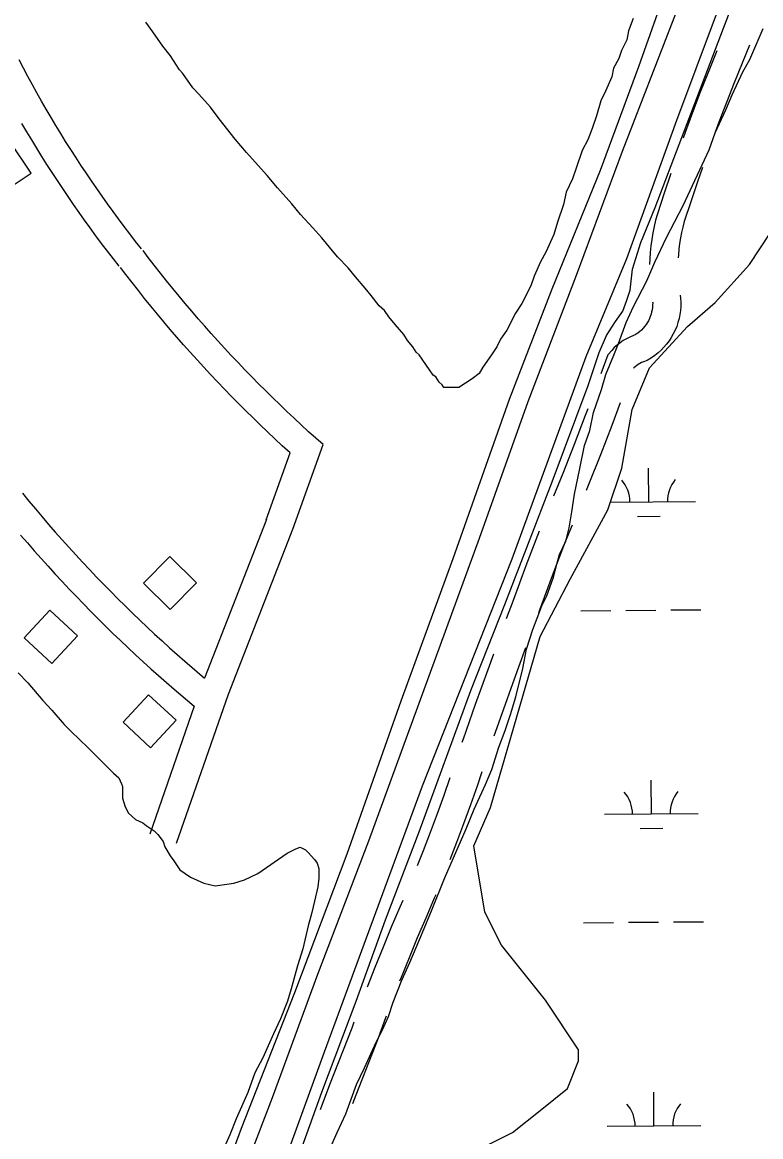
# Model space of a CAD drawing. Extents: x 3567028 to 3605064, y 510945 to 536587.
# Drawn here: x 3585514 to 3586301, y 531015 to 532203 of the extents above; entities that cross this region are included whole.
import ezdxf

# ---------------------------------------------------------------- set-up
doc = ezdxf.new("R2010")
doc.units = 0
for name, color, linetype in [('V-BLDG-OTLN', 7, 'Continuous'), ('V-LEVE-TOET', 7, 'Continuous'), ('V-ROAD-CNTR', 7, 'Continuous'), ('V-SITE-VEGE', 7, 'Continuous'), ('V-TOPO-SHOR', 7, 'Continuous'), ('V-WETL-SWMP', 7, 'Continuous')]:
    doc.layers.add(name, color=color, linetype=linetype)

msp = doc.modelspace()

# ---------------------------------------------------------------- linework, layer by layer
at = {"layer": 'V-BLDG-OTLN'}
for points in [[(3585522.9, 532042.1), (3585500.8, 532075.4), (3585467.4, 532053.3), (3585489.6, 532020)], [(3585642.8, 531604.9), (3585671.2, 531576.7), (3585699.3, 531605.1), (3585671, 531633.3)], [(3585572.3, 531548.8), (3585542.9, 531576), (3585515.7, 531546.6), (3585545.1, 531519.4)], [(3585677.6, 531458.7), (3585648.3, 531485.9), (3585621.1, 531456.6), (3585650.4, 531429.4)]]:
    msp.add_lwpolyline(points, close=True, dxfattribs=at)
at = {"layer": 'V-LEVE-TOET'}
for points in [[(3586052.9, 531798.4), (3586104.6, 531933.1), (3586153.7, 532065.5), (3586241.6, 532293.2), (3586260.5, 532325.8), (3586266.5, 532341.2), (3586309.6, 532464.5)], [(3586347.1, 532442.2), (3586274, 532266.7), (3586211.1, 532098), (3586157.7, 531950.8), (3586114.6, 531846.3), (3586035.4, 531630.6), (3585939.8, 531388.3), (3585835.5, 531104.9), (3585722.7, 530795)], [(3585707.5, 530856.7), (3585741.1, 530954.7), (3585780.2, 531056.6), (3585828.7, 531188), (3585883.2, 531330.1), (3586001.2, 531652.9), (3586052.9, 531798.4)]]:
    msp.add_lwpolyline(points, dxfattribs=at)
at = {"layer": 'V-ROAD-CNTR'}
for points in [[(3586289.1, 532178.6), (3586281, 532159.2), (3586272.6, 532138.3), (3586264.4, 532117.3), (3586256.3, 532096.3), (3586252.4, 532085.6)], [(3586254.1, 532172.6), (3586253.3, 532170.5), (3586244.7, 532149.4), (3586236.4, 532128.2), (3586228.3, 532106.8), (3586220.3, 532085.4), (3586218.2, 532079.4)], [(3585640.6, 531961.3), (3585634.4, 531969.3), (3585628.3, 531977.2), (3585622.2, 531985.1), (3585616.2, 531993.2), (3585610.3, 532001.2), (3585604.4, 532009.3), (3585598.6, 532017.5), (3585592.9, 532025.7), (3585587.2, 532034), (3585581.6, 532042.2), (3585576.1, 532050.6), (3585570.6, 532059), (3585565.2, 532067.4), (3585559.8, 532075.9), (3585554.6, 532084.4), (3585549.4, 532092.9), (3585544.2, 532101.5), (3585539.1, 532110.1), (3585534.1, 532118.8), (3585529.2, 532127.5), (3585524.3, 532136.3), (3585519.5, 532145), (3585514.8, 532153.9), (3585510.2, 532162.7)], [(3585617, 531942.8), (3585610.7, 531950.8), (3585604.4, 531958.9), (3585598.2, 531967.1), (3585592.1, 531975.3), (3585586, 531983.6), (3585580, 531991.9), (3585574.1, 532000.2), (3585568.2, 532008.6), (3585562.4, 532017.1), (3585556.7, 532025.5), (3585551, 532034.1), (3585545.4, 532042.7), (3585539.9, 532051.3), (3585534.4, 532059.9), (3585529, 532068.7), (3585523.7, 532077.4), (3585518.4, 532086.2), (3585513.2, 532095)], [(3586238.8, 532048), (3586233.5, 532032.7), (3586226.3, 532011.4), (3586219.4, 531990.3), (3586217.9, 531984.6), (3586216.6, 531978.8), (3586215.4, 531972.9), (3586214.4, 531967), (3586213.7, 531961.1), (3586213.1, 531955.1), (3586212.8, 531951.8)], [(3586204.9, 532041.6), (3586197.8, 532020.8), (3586190.7, 531998.8), (3586188.8, 531991.9), (3586187.3, 531985.1), (3586185.9, 531978.3), (3586184.8, 531971.4), (3586183.8, 531964.5), (3586183.2, 531957.6), (3586182.7, 531950.7), (3586182.5, 531944.7)], [(3585834.3, 531752.6), (3585818.9, 531766.4), (3585811.1, 531773.5), (3585803.4, 531780.7), (3585795.7, 531787.9), (3585788.1, 531795.2), (3585780.6, 531802.5), (3585773.1, 531809.9), (3585765.6, 531817.3), (3585758.2, 531824.9), (3585750.9, 531832.4), (3585743.6, 531840), (3585736.4, 531847.7), (3585729.2, 531855.4), (3585722.1, 531863.2), (3585715, 531871), (3585708.1, 531878.9), (3585701.1, 531886.8), (3585694.2, 531894.8), (3585687.4, 531902.9), (3585680.7, 531911), (3585674, 531919.1), (3585667.4, 531927.3), (3585660.8, 531935.5), (3585654.3, 531943.8), (3585647.9, 531952.2), (3585642.3, 531959.5)], [(3585799.2, 531743.7), (3585790.8, 531751.4), (3585782.9, 531758.7), (3585775.1, 531766.1), (3585767.3, 531773.6), (3585759.6, 531781.1), (3585751.9, 531788.6), (3585744.3, 531796.2), (3585736.8, 531803.9), (3585729.3, 531811.6), (3585721.8, 531819.4), (3585714.4, 531827.2), (3585707.1, 531835.1), (3585699.9, 531843), (3585692.7, 531851), (3585685.5, 531859.1), (3585678.5, 531867.2), (3585671.4, 531875.4), (3585664.5, 531883.6), (3585657.6, 531891.8), (3585650.7, 531900.1), (3585644, 531908.5), (3585637.3, 531916.9), (3585630.6, 531925.4), (3585624.1, 531933.9), (3585618.4, 531941.3)], [(3586185.6, 531904.9), (3586185.7, 531903.8), (3586185.6, 531901.3), (3586185.4, 531898.9), (3586185.1, 531896.4), (3586184.6, 531894), (3586184, 531891.6), (3586183.2, 531889.2), (3586182.2, 531886.9), (3586181.1, 531884.7), (3586179.9, 531882.5), (3586178.6, 531880.5), (3586177.1, 531878.5), (3586175.5, 531876.6), (3586173.8, 531874.8), (3586171.9, 531873.1), (3586170, 531871.6), (3586168, 531870.2), (3586166.9, 531869.5), (3586165.1, 531868.9), (3586161.4, 531867.3), (3586157.8, 531865.5), (3586154.3, 531863.5), (3586151, 531861.2), (3586147.8, 531858.7), (3586144.8, 531856), (3586142, 531853.1), (3586138, 531848.4), (3586130.5, 531828.1)], [(3586215.1, 531912), (3586215.5, 531908.7), (3586215.7, 531904.4), (3586215.6, 531900), (3586215.3, 531895.6), (3586214.7, 531891.3), (3586213.8, 531887), (3586212.7, 531882.8), (3586211.3, 531878.7), (3586209.6, 531874.7), (3586207.7, 531870.7), (3586205.6, 531866.9), (3586203.2, 531863.3), (3586200.6, 531859.8), (3586197.7, 531856.5), (3586194.7, 531853.3), (3586191.5, 531850.4), (3586188.1, 531847.6), (3586184.5, 531845.1), (3586179.8, 531842.2), (3586175.8, 531840.8), (3586173.9, 531840), (3586172.1, 531839.1), (3586170.4, 531838.1), (3586168.7, 531837), (3586167.1, 531835.7), (3586165.6, 531834.4), (3586165.2, 531833.9)], [(3586151, 531797), (3586142, 531773), (3586130, 531741.8), (3586117.7, 531710.7), (3586114.9, 531703.7)], [(3586116.5, 531790.6), (3586113.9, 531783.6), (3586102, 531752.7), (3586089.8, 531721.8), (3586080, 531697.5)], [(3585802, 531662.4), (3585834.3, 531752.6)], [(3585773.7, 531672.5), (3585799.2, 531743.7)], [(3585513.7, 531700.7), (3585520.6, 531692.3), (3585527.6, 531684), (3585534.6, 531675.7), (3585541.6, 531667.5), (3585548.8, 531659.3), (3585556, 531651.2), (3585563.2, 531643.1), (3585570.5, 531635.1), (3585577.9, 531627.2), (3585585.3, 531619.3), (3585592.8, 531611.4), (3585600.4, 531603.6), (3585608, 531595.9), (3585615.6, 531588.2), (3585623.3, 531580.6), (3585631.1, 531573), (3585638.9, 531565.5), (3585646.8, 531558), (3585654.7, 531550.6), (3585662.7, 531543.3), (3585670.7, 531536), (3585678.8, 531528.8), (3585687, 531521.6), (3585707.7, 531503.7)], [(3585773.9, 531672.9), (3585707.7, 531503.7)], [(3586099.8, 531666.7), (3586092.5, 531649.1), (3586078.7, 531612.7), (3586065, 531576), (3586064, 531573.3)], [(3585511.8, 531656.2), (3585519, 531647.8), (3585526.3, 531639.5), (3585533.6, 531631.2), (3585541, 531623), (3585548.4, 531614.8), (3585556, 531606.7), (3585563.5, 531598.6), (3585571.2, 531590.6), (3585578.9, 531582.7), (3585586.6, 531574.8), (3585594.4, 531567), (3585602.3, 531559.2), (3585610.2, 531551.4), (3585618.2, 531543.8), (3585626.2, 531536.2), (3585634.3, 531528.6), (3585642.5, 531521.1), (3585650.7, 531513.7), (3585658.9, 531506.3), (3585667.2, 531499), (3585675.6, 531491.8), (3585696.9, 531473.6)], [(3585801.8, 531662), (3585733.1, 531486.3), (3585677.8, 531327.5)], [(3586064.7, 531660.5), (3586064.6, 531660.2), (3586050.6, 531623.3), (3586036.8, 531586.4), (3586029.6, 531566.9)], [(3586050.2, 531535.8), (3586038.1, 531502.5), (3586024.9, 531465.6), (3586016.4, 531441.7)], [(3586015.9, 531529.3), (3586009.8, 531512.6), (3585996.6, 531475.6), (3585983.5, 531438.5), (3585982.4, 531435.1)], [(3585696.9, 531473.6), (3585649.5, 531337.3)], [(3586003.6, 531403.8), (3585998.4, 531388.6), (3585991.3, 531368.5), (3585984.1, 531348.4), (3585976.6, 531328.4), (3585969.4, 531309.8)], [(3585969.6, 531397.2), (3585963.1, 531378.6), (3585955.9, 531358.8), (3585948.5, 531339.1), (3585941, 531319.5), (3585934.6, 531303.5)], [(3585954.5, 531272.7), (3585952.9, 531268.9), (3585943.7, 531247.7), (3585934.7, 531226.7), (3585926, 531205.5), (3585917.4, 531184.3), (3585915.9, 531180.4)], [(3585919.2, 531266.6), (3585916.1, 531259.6), (3585907, 531238.3), (3585898.2, 531216.8), (3585889.5, 531195.3), (3585881.2, 531174.1)], [(3585901.6, 531143.1), (3585901, 531141.6), (3585893, 531119.9), (3585869.2, 531059.1), (3585865.6, 531049.8)], [(3585867.2, 531136.7), (3585864.9, 531130.5), (3585841.3, 531070), (3585831, 531043.5)]]:
    msp.add_lwpolyline(points, dxfattribs=at)
at = {"layer": 'V-SITE-VEGE'}
for points in [[(3586164.8, 532206.8), (3586160, 532193.6), (3586158.1, 532184.2), (3586152.4, 532172.9), (3586149.6, 532164.4), (3586143.9, 532154), (3586142, 532144.6), (3586135.4, 532129.5), (3586130.6, 532119.1), (3586125.9, 532103), (3586121.1, 532089.8), (3586116.4, 532077.5), (3586110.7, 532066.2), (3586104.1, 532047.4), (3586100.3, 532036), (3586093.6, 532021.9), (3586090.8, 532008.7), (3586084.1, 531989.8), (3586080.3, 531976.6), (3586071.8, 531957.7), (3586066.1, 531947.3), (3586059.5, 531932.2), (3586055.7, 531921.8), (3586046.2, 531903), (3586039.6, 531892.6), (3586030.1, 531874.7), (3586023.5, 531865.2), (3586019.7, 531856.7), (3586014, 531848.2), (3586004.5, 531835), (3586000.7, 531828.4), (3585993.2, 531822.8), (3585979, 531813.4), (3585962.9, 531813.4), (3585961.1, 531816.2), (3585958.2, 531819.1), (3585954.5, 531824.7), (3585951.6, 531826.6), (3585947.9, 531832.3), (3585936.6, 531848.4), (3585933.7, 531851.2), (3585930, 531856.9), (3585924.3, 531863.5), (3585920.5, 531870.1), (3585911.1, 531880.5), (3585904.5, 531889), (3585899.8, 531895.7), (3585894.2, 531900.4), (3585885.7, 531911.7), (3585879.1, 531919.3), (3585868.7, 531931.6), (3585861.2, 531941.1), (3585849.9, 531952.4), (3585846.1, 531957.1), (3585832.9, 531973.2), (3585823.5, 531983.6), (3585810.3, 531997.8), (3585800.8, 532009.2), (3585785.8, 532026.2), (3585774.5, 532039.4), (3585752.8, 532064), (3585740.5, 532078.2), (3585723.6, 532100), (3585714.1, 532112.3), (3585701.9, 532126.4), (3585695.3, 532133.1), (3585684.9, 532148.2), (3585681.2, 532152), (3585671.7, 532167.1), (3585663.3, 532177.5), (3585652.9, 532192.6), (3585645.4, 532203)], [(3586289.4, 532163.2), (3586303.6, 532196.2)], [(3585836.8, 530991.1), (3585849.2, 531019.4), (3585858.6, 531039.2), (3585870, 531070.3), (3585878.6, 531088.3), (3585890.9, 531115.6), (3585897.5, 531128.8), (3585904.2, 531143), (3585908.9, 531158.1), (3585918.4, 531181.7), (3585926.9, 531200.6), (3585940.2, 531232.6), (3585950.6, 531257.2), (3585963.9, 531290.2), (3585973.4, 531311.9), (3585986.7, 531343.1), (3585995.2, 531363.8), (3586007.5, 531390.2), (3586014.2, 531406.3), (3586021.8, 531429.9), (3586028.4, 531447.8), (3586034.1, 531464.8), (3586039.8, 531483.7), (3586047.4, 531513.9), (3586051.2, 531534.6), (3586057.9, 531555.4), (3586062.6, 531567.7), (3586067.4, 531580.9), (3586073, 531591.3), (3586079.7, 531610.1), (3586083.5, 531625.3), (3586086.3, 531635.6), (3586093, 531649.8), (3586096.8, 531663.9), (3586099.6, 531680.9), (3586102.5, 531699.8), (3586108.2, 531727.2), (3586113, 531751.7), (3586118.7, 531767.8), (3586122.5, 531786.7), (3586131, 531811.2), (3586135.8, 531827.3), (3586144.3, 531848), (3586149.1, 531860.3), (3586157.6, 531882.9), (3586165.2, 531899.9), (3586179.4, 531927.3), (3586187.9, 531947.1), (3586200.3, 531973.5), (3586218.3, 532007.5), (3586245.8, 532066.9), (3586252.4, 532084.9), (3586263.8, 532109.4), (3586270.4, 532125.4), (3586281.8, 532150), (3586289.4, 532163.2)], [(3585509.1, 531509.2), (3585519.5, 531498.8), (3585535.5, 531479.8), (3585544.9, 531469.4), (3585558.1, 531454.3), (3585565.7, 531446.7), (3585583.6, 531429.7), (3585610.9, 531402.3), (3585616.6, 531397.5), (3585619.4, 531390.9), (3585620.3, 531388.1), (3585620.3, 531375.8), (3585623.1, 531366.4), (3585626.9, 531359.7), (3585634.4, 531353.1), (3585642, 531349.3), (3585645.8, 531346.5), (3585654.2, 531340.8), (3585658, 531337), (3585663.7, 531329.5), (3585665.5, 531323.8), (3585671.2, 531314.3), (3585675, 531308.7), (3585681.6, 531299.2), (3585692.9, 531291.6), (3585707, 531285), (3585719.3, 531282.1), (3585739.1, 531284.9), (3585750.5, 531288.7), (3585764.7, 531295.3), (3585795.9, 531316.9), (3585805.3, 531321.7), (3585810, 531323.5)], [(3585810, 531323.5), (3585815.7, 531320.7), (3585818.5, 531317.8), (3585825.1, 531310.3), (3585827.9, 531306.5), (3585829.8, 531300.8), (3585829.8, 531290.4), (3585828.8, 531281), (3585825, 531265.9), (3585822.2, 531253.6), (3585818.4, 531239.5), (3585812.7, 531214.9), (3585807, 531197), (3585800.3, 531172.4), (3585796.5, 531159.2), (3585788.9, 531140.4), (3585781.4, 531124.3), (3585770, 531098.8), (3585761.4, 531082.8), (3585753.9, 531062), (3585741.5, 531033.7), (3585734.9, 531016.7), (3585725.4, 530995)]]:
    msp.add_lwpolyline(points, dxfattribs=at)
at = {"layer": 'V-TOPO-SHOR'}
for points in [[(3585800.8, 530973.3), (3585833.1, 531062.3), (3585869.7, 531159.4), (3585900.8, 531246.1), (3585936.6, 531339.8), (3585991.8, 531490.3), (3586028, 531582), (3586078.6, 531712.8), (3586117.1, 531815.7), (3586128.8, 531850.9), (3586136.6, 531869.1), (3586145.9, 531883.8), (3586154, 531895), (3586158.3, 531906.6), (3586161.8, 531917.1), (3586164.2, 531939.6), (3586173.1, 531968.2), (3586188.3, 532005.3), (3586261.4, 532196.5), (3586277.8, 532240.2), (3586285.5, 532256.9), (3586299.9, 532273.5), (3586317, 532295.9)], [(3585640.4, 530723.2), (3585657, 530771.4), (3585694.9, 530882.1), (3585747.3, 531023.7), (3585804.1, 531168.4), (3585860.1, 531316.3), (3585917.7, 531479.5), (3585972.9, 531631.3), (3586032.9, 531801.1), (3586078.6, 531918.8), (3586129.9, 532045.1), (3586170.9, 532155.7), (3586203.2, 532247.5), (3586212.9, 532279.1)]]:
    msp.add_lwpolyline(points, dxfattribs=at)
at = {"layer": 'V-WETL-SWMP'}
for p, q in [((3586181.5, 531691.6), (3586181.2, 531727.6)), ((3586140.7, 531691.2), (3586231.5, 531692)), ((3586169.6, 531676.1), (3586193.6, 531676.3)), ((3586109, 531575.5), (3586141, 531575.8)), ((3586157, 531575.9), (3586189, 531576.2)), ((3586205, 531576.4), (3586237, 531576.6)), ((3586184.3, 531358.9), (3586184, 531394.9)), ((3586134.3, 531358.5), (3586234.3, 531359.3)), ((3586172.4, 531343.4), (3586196.4, 531343.6)), ((3586111.8, 531242.9), (3586143.8, 531243.1)), ((3586159.8, 531243.3), (3586191.8, 531243.6)), ((3586207.8, 531243.7), (3586239.8, 531244)), ((3586187.1, 531026.3), (3586186.8, 531062.3)), ((3586137.1, 531025.8), (3586237.1, 531026.7))]:
    msp.add_line(p, q, dxfattribs=at)
msp.add_lwpolyline([(3585942.2, 530972.2), (3586036.2, 531019.2), (3586065.6, 531042.7), (3586095, 531066.2), (3586106.7, 531095.5), (3586106.7, 531107.3), (3586071.5, 531160.2), (3586024.5, 531218.9), (3586006.8, 531254.2), (3585995.1, 531324.7), (3586012.7, 531365.8), (3586065.6, 531548), (3586097.7, 531609.3), (3586138, 531683.2), (3586152.7, 531727.4), (3586163.8, 531790.1), (3586182.2, 531834.3), (3586222.7, 531878.5), (3586252.2, 531904.2), (3586289, 531944.8), (3586311.1, 531977.9)], dxfattribs=at)
for centre, start, end in [((3586126.2, 531691.6), 359.7115, 41.2552), ((3586236.7, 531692.5), 139.7115, 181.2552), ((3586129, 531358.9), 359.7115, 41.2552), ((3586239.5, 531359.9), 139.7115, 181.2552), ((3586131.8, 531026.3), 359.7115, 41.2552), ((3586242.3, 531027.2), 139.7115, 181.2552)]:
    msp.add_arc(centre, 35.2, start, end, dxfattribs=at)

doc.saveas('drawing.dxf')
